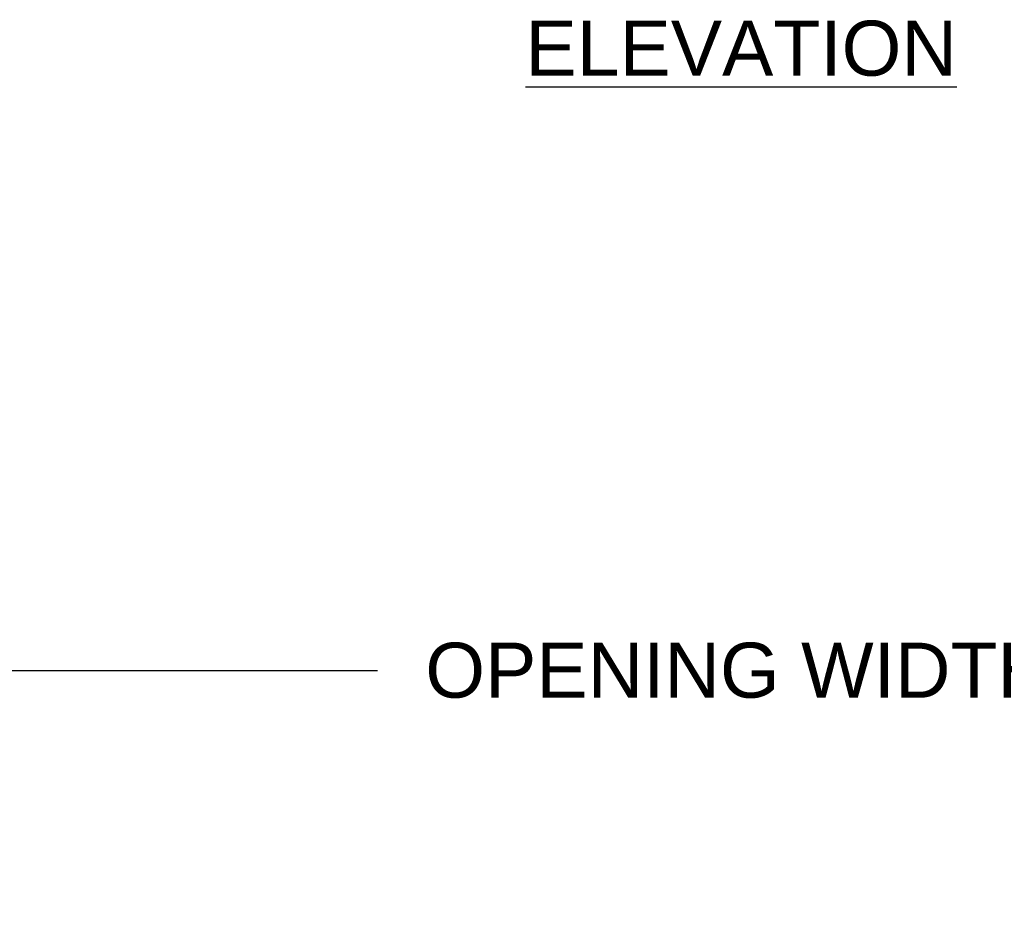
# Model space of a CAD drawing. Header units: inches. Extents: x 170 to 288, y 234 to 248.
# Tile 372 of 480: x 252.38 to 254.05, y 238.03 to 239.57. Entities that reach past the tile are written whole.
import ezdxf

# ---------------------------------------------------------------- set-up
doc = ezdxf.new("R2010")
doc.units = ezdxf.units.IN
doc.header["$LTSCALE"] = 0.25
doc.header["$MEASUREMENT"] = 0
doc.layers.add('ANNOTATIONS', color=1, linetype='Continuous')
doc.layers.add('STANDARD Z GUIDE MOTOR RH', color=7, linetype='Continuous')
doc.styles.add('ARIAL', font='arial.ttf', dxfattribs={"height": 0.09375})
doc.dimstyles.new('STANDARD$0', dxfattribs={"dimtxt": 0.09375, "dimasz": 0.09375, "dimexe": 0.03125, "dimexo": 0.046875, "dimgap": 0.09, "dimtad": 0, "dimtih": 1, "dimtoh": 1, "dimdec": 4, "dimzin": 0, "dimdsep": 46, "dimtxsty": 'ARIAL', "dimcen": 0.09, "dimadec": 0, "dimazin": 0, "dimtfac": 1, "dimtdec": 4, "dimtofl": 0, "dimtmove": 0, "dimatfit": 1, "dimfxl": 1, "dimtolj": 1, "dimtzin": 0, "dimarcsym": 0})

# ---------------------------------------------------------------- blocks, each defined once
blk = doc.blocks.new('*D36')
at = {"layer": 'ANNOTATIONS', "color": 0, "lineweight": -2, "transparency": 16777216}
for p, q in [((251.6021, 238.0749), (251.6021, 238.4883)), ((255.6023, 238.077), (255.6023, 238.4883)), ((251.6958, 238.457), (252.9857, 238.457)), ((255.5086, 238.457), (254.2184, 238.457))]:
    blk.add_line(p, q, dxfattribs=at)
at = {"layer": 'ANNOTATIONS', "color": 0, "transparency": 16777216}
for points in [[(251.6958, 238.4727), (251.6958, 238.4414), (251.6021, 238.457)], [(255.5086, 238.4727), (255.5086, 238.4414), (255.6023, 238.457)]]:
    blk.add_solid(points, dxfattribs=at)
at = {"layer": 'defpoints', "color": 0, "transparency": 16777216}
for p in [(255.6023, 238.457), (251.6021, 238.0281), (255.6023, 238.0301)]:
    blk.add_point(p, dxfattribs=at)
at = {"layer": 'ANNOTATIONS', "color": 0, "transparency": 16777216, "insert": (253.6021, 238.457), "char_height": 0.09375, "attachment_point": 5, "style": 'ARIAL'}
blk.add_mtext('\\A1;OPENING WIDTH', dxfattribs=at)

msp = doc.modelspace()

# ---------------------------------------------------------------- hatches: boundary and pattern name
at = {"layer": 'STANDARD Z GUIDE MOTOR RH'}
h = msp.add_hatch(dxfattribs=at)
h.set_pattern_fill('ANSI31', color=256)
edge = h.paths.add_edge_path()
edge.add_ellipse((251.30783, 237.92112), major_axis=(0.41679, -0.00287), ratio=0.919729, start_angle=45.45355, end_angle=161.00699)
edge.add_line((250.91458, 238.04859), (250.91458, 238.03768))
edge.add_line((250.91458, 238.03768), (251.60208, 238.03768))
edge.add_line((251.60208, 238.03768), (251.60208, 238.1923))
edge = h.paths.add_edge_path()
edge.add_line((251.60208, 238.55331), (250.91458, 238.55331))
edge.add_line((250.91458, 238.55331), (250.91458, 238.32179))
edge.add_line((250.91458, 238.32179), (250.99255, 238.32179))
edge.add_line((250.99255, 238.32179), (250.85048, 238.27489))
edge.add_line((250.85048, 238.27489), (250.91458, 238.27489))
edge.add_line((250.91458, 238.27489), (250.91458, 238.04859))
edge.add_ellipse((251.30783, 237.92112), major_axis=(0.41679, -0.00287), ratio=0.919729, start_angle=45.45355, end_angle=161.00699, ccw=False)
edge.add_line((251.60208, 238.1923), (251.60208, 238.55331))
h.paths.add_polyline_path([(256.28958, 238.55331), (255.60208, 238.55331), (255.60208, 238.03768), (256.28958, 238.03768), (256.28958, 238.27489), (256.35369, 238.27489), (256.21162, 238.32179), (256.28958, 238.32179)])

# ---------------------------------------------------------------- texts
at = {"layer": 'ANNOTATIONS', "insert": (253.60565, 239.56446), "char_height": 0.09375, "width": 3.0834986, "attachment_point": 2, "style": 'ARIAL'}
msp.add_mtext('{\\LELEVATION}', dxfattribs=at)

# ---------------------------------------------------------------- dimensions: what is measured, and where the dimension line sits
at = {"layer": 'ANNOTATIONS'}
dim = msp.add_linear_dim(base=(255.6023, 238.45705), p1=(251.60208, 238.02805), p2=(255.6023, 238.03009), text='OPENING WIDTH', dimstyle='STANDARD$0', dxfattribs=at)
dim.commit()
dim.dimension.update_dxf_attribs({"geometry": '*D36', "text_midpoint": (253.60208, 238.45705), "dimtype": 160})

doc.saveas('drawing.dxf')
